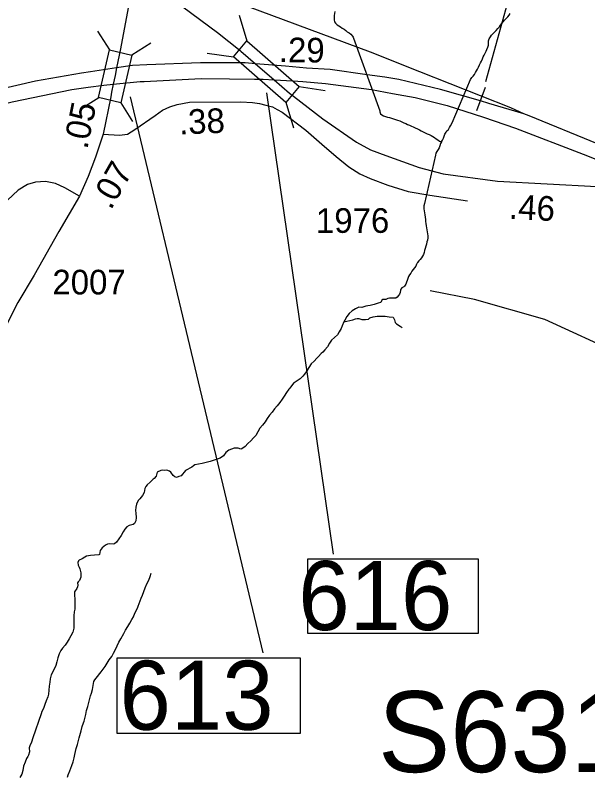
# Model space of a CAD drawing. Extents: x 1662474 to 1856135, y 779280 to 917889.
# Drawn here: x 1698609 to 1701511, y 852408 to 856260 of the extents above; entities that cross this region are included whole.
import ezdxf

# ---------------------------------------------------------------- set-up
doc = ezdxf.new("R2010")
doc.units = 0
for name, color, linetype in [('Exist Hydrographic Creek Single Shore', 7, 'Continuous'), ('Exist Hydrographic Misc Water Feature', 7, 'Continuous'), ('Exist Road Primary Interstate Divided Center Attributed', 7, 'Continuous'), ('Exist Road Primary Interstate Structure Ovrhead Sign CELL', 7, 'Continuous'), ('Exist Road Primary Interstate Structure Ovrhead Sign Number Label', 7, 'Continuous'), ('Exist Road Primary Interstate Structure Standard Bridge CELL', 7, 'Continuous'), ('Exist Road Primary Interstate Structure Standard Bridge Number Label', 7, 'Continuous'), ('Exist Road Primary US Service Attributed', 7, 'Continuous'), ('Exist Road Secondary Mileage Hundredths English Label', 7, 'Continuous'), ('Exist Road Secondary Mileage Tenths English Label', 7, 'Continuous'), ('Exist Road Secondary Structure Standard Bridge CELL', 7, 'Continuous'), ('Exist Road Secondary Structure Standard Bridge Number Label', 7, 'Continuous'), ('Exist Road Secondary Type 51 Attributed', 7, 'Continuous'), ('Exist Road Secondary Type 51 Number Label', 7, 'Continuous')]:
    doc.layers.add(name, color=color, linetype=linetype)

msp = doc.modelspace()

# ---------------------------------------------------------------- linework, layer by layer
at = {"layer": 'Exist Hydrographic Creek Single Shore'}
for points in [[(1700228.8, 856278.8), (1700226.1, 856257.6), (1700225.9, 856246.8), (1700225.6, 856236.6), (1700227.2, 856226.6), (1700232.5, 856219), (1700240, 856211.1), (1700248.5, 856205.6), (1700256.9, 856200.4), (1700266.6, 856194.6), (1700275.8, 856189.1), (1700283.6, 856182.8), (1700291.8, 856175.9), (1700300.6, 856169.9), (1700309.4, 856163.1), (1700318.5, 856153.6), (1700321.6, 856148.4), (1700322.5, 856143.9), (1700456.6, 855774.7), (1700457.6, 855770.2), (1700460.2, 855760.2), (1700466.2, 855754.2), (1700475.5, 855749.8), (1700485.1, 855745.5), (1700496, 855742.6), (1700505.4, 855741.1), (1700516.6, 855738.2), (1700526.4, 855734), (1700536.9, 855730.3), (1700546.6, 855726.9), (1700557.4, 855723.5), (1700568.4, 855719.6), (1700578.9, 855714.8), (1700588.4, 855710.6), (1700597.5, 855706.2), (1700607, 855702.2), (1700616.6, 855698), (1700626.1, 855693.8), (1700636.4, 855688.8), (1700647.4, 855683.9), (1700657.9, 855679.1), (1700667.1, 855673.9), (1700677.2, 855668.1), (1700687, 855663.1), (1700696.8, 855658.4), (1700706.1, 855654.2), (1700716.4, 855649.8), (1700725.1, 855644.2), (1700733.8, 855639.2), (1700742.6, 855632.9), (1700751, 855627.2), (1700759.8, 855621.9), (1700768.6, 855617.4)], [(1700768.6, 855617.4), (1700774.4, 855626.6), (1700778.9, 855636.1), (1700782.2, 855646.6), (1700787, 855656.6), (1700792.2, 855666.8), (1700797.2, 855672.8), (1700804.4, 855680.9), (1700810.4, 855689.6), (1700815.4, 855698.6), (1700823, 855714.1), (1700916.9, 855934.5), (1700923, 855943.1), (1700930.6, 855950.2), (1700936.1, 855958.9), (1700941.9, 855969.1), (1700946.6, 855977.6), (1700951.2, 855986.4), (1700957.1, 855996.9), (1700962.4, 856007.7), (1700967, 856017.7), (1700972.2, 856027.4), (1700976.8, 856037.9), (1700981.2, 856048.7), (1700985.4, 856057.3), (1700990.4, 856067), (1700995.6, 856077), (1700999.4, 856085.9), (1701004.6, 856097.2), (1701007.5, 856108.2), (1701008, 856119.2), (1701007.5, 856129.2), (1701010.9, 856140.5), (1701016.9, 856149.7), (1701023, 856157.8), (1701030, 856165.4), (1701038.8, 856174.4), (1701046.6, 856182.5), (1701055.2, 856191.7), (1701062.9, 856200.1), (1701068.9, 856208.8), (1701074.4, 856217.4), (1701081.2, 856226.6), (1701089.1, 856234.5), (1701097.5, 856243.1), (1701105.1, 856251.8), (1701111.6, 856259.7), (1701118.2, 856268.3)], [(1700768.6, 855617.4), (1700764.1, 855608.5), (1700761, 855598.3), (1700757.4, 855587.8), (1700751.6, 855578.1), (1700745.5, 855569.4), (1700741.4, 855560.5), (1700739, 855550.5), (1700688.9, 855326.9), (1700686.8, 855319.8), (1700683.4, 855305.9), (1700680.5, 855293.1), (1700679.6, 855284.4), (1700679.4, 855278.4), (1700681, 855268.4), (1700683.4, 855257.4), (1700684.9, 855246.9), (1700686, 855235.3), (1700687.5, 855224.1), (1700688.4, 855214.3), (1700689.6, 855203.6), (1700691.5, 855192.3), (1700693.2, 855182.1), (1700695.4, 855172.1), (1700697.2, 855162.1), (1700698.5, 855152.1), (1700699.4, 855141.1), (1700699.6, 855130.4), (1700698.2, 855119.1), (1700695.6, 855109.9), (1700693, 855099.1), (1700690.4, 855088.1), (1700687.2, 855077.3), (1700683.4, 855067.1), (1700680.8, 855057.1), (1700677.9, 855047.1), (1700673.6, 855038.2), (1700667.9, 855029.3), (1700661.9, 855021.7), (1700655, 855013.6), (1700647.9, 855005.9), (1700645, 854999.9), (1700643.1, 854996.8), (1700638.5, 854987.1), (1700632.1, 854978.4), (1700625.1, 854970.2), (1700619, 854961.3), (1700613.5, 854952.7), (1700607.2, 854943.5), (1700602.5, 854935.1), (1700598.6, 854924.9), (1700594.9, 854915.4), (1700591.2, 854905.4), (1700587.8, 854896), (1700582.2, 854886.5), (1700577.9, 854883.1), (1700568.6, 854877.9), (1700563.1, 854870.8), (1700561, 854865.2), (1700559.8, 854854), (1700556, 854844.6), (1700551.6, 854838.2), (1700544.5, 854830.6), (1700537.6, 854825.9), (1700527.5, 854824.3), (1700516.6, 854825.4), (1700506.1, 854825.9), (1700497.2, 854823.8), (1700487, 854818.6), (1700484.9, 854818), (1700477.2, 854818.6), (1700471.5, 854818.6), (1700466.5, 854815.7), (1700461.2, 854803.1), (1700447.9, 854799.1), (1700427.8, 854792.8), (1700407.5, 854787.6), (1700395.1, 854786.6), (1700385.5, 854785.2), (1700365.5, 854778.4), (1700350.5, 854779.2), (1700334.2, 854771.8), (1700317.2, 854760.3), (1700301.5, 854747.4), (1700290.1, 854731.9), (1700279.1, 854714.1), (1700274.8, 854704.4)], [(1700274.8, 854704.4), (1700266, 854685.2), (1700260.5, 854671.9), (1700250, 854653.8), (1700241.6, 854639.8), (1700227.2, 854625.4), (1700211.8, 854612.2), (1700201, 854596.5), (1700191.2, 854578.9), (1700178.6, 854562.4), (1700168.1, 854551.6), (1700160.2, 854544), (1700146.6, 854529.3), (1700138, 854520.9), (1700123.5, 854505.4), (1700108.6, 854491.6), (1700097, 854473.7), (1700086, 854456.6), (1700075, 854439.8), (1700067.1, 854429.9), (1700053.2, 854415.4), (1700028, 854399.7), (1700021.1, 854395.8), (1700008.2, 854380), (1699999.9, 854369.2), (1699996.2, 854364), (1699983.9, 854346.1), (1699972.4, 854328.8), (1699961.4, 854312.3), (1699949.5, 854296.2), (1699936.1, 854279.5), (1699923.2, 854263.5), (1699911, 854247.2), (1699897.9, 854231.7), (1699886.5, 854214.4), (1699874.8, 854197.9), (1699861.9, 854181.9), (1699848.8, 854166.1), (1699838.8, 854147.2), (1699828, 854129.6), (1699817, 854116.2), (1699802.2, 854102.1), (1699787.1, 854087.6), (1699773.6, 854073.2), (1699757.4, 854060.6), (1699752.1, 854059.3), (1699739, 854064), (1699718.6, 854064), (1699691, 854054.1), (1699675.8, 854042.5), (1699663.8, 854025.9), (1699647.1, 854013.9), (1699637.5, 854010.5), (1699617.5, 854004.2), (1699597.6, 853997.6), (1699577.1, 853991.6), (1699556.4, 853987.1), (1699537, 853983.7), (1699519.6, 853980.6), (1699511.5, 853975.8), (1699503.4, 853967.7), (1699471.1, 853950.6), (1699450.4, 853924.4), (1699438.2, 853920.2), (1699426.5, 853916.5), (1699417, 853919.1), (1699409.1, 853925.2), (1699396.8, 853942.2), (1699390, 853948.2), (1699377.6, 853952.2), (1699367.1, 853951.4), (1699356.4, 853952.4), (1699346.6, 853950.9), (1699327.5, 853943), (1699323.9, 853922), (1699312.9, 853910.5), (1699307.9, 853907.1), (1699293.4, 853892.4), (1699277.6, 853879.2), (1699271.1, 853870.9), (1699266.1, 853860.1), (1699261.9, 853840.1), (1699254, 853824.4), (1699240.1, 853807.9), (1699232, 853798.4), (1699223, 853780.6), (1699219.6, 853764.6), (1699218.6, 853748.8), (1699219.9, 853734.4), (1699221.8, 853713.4), (1699219.6, 853696.3), (1699213.4, 853683.4), (1699207, 853677.4), (1699186.6, 853672.2), (1699175.2, 853666.1), (1699164.5, 853654.3), (1699155.4, 853640.7), (1699145.1, 853621.8), (1699133.9, 853604.2), (1699121.5, 853588.2)], [(1700274.8, 854704.4), (1700319.6, 854715.9), (1700333, 854719.9), (1700341.4, 854722.5), (1700350.2, 854721.2), (1700365.2, 854716.4), (1700383.9, 854716.4), (1700398.6, 854719.1), (1700406.8, 854725.4), (1700423.2, 854730.6), (1700443.2, 854734.6), (1700464.5, 854734.6), (1700483.6, 854733.8), (1700503.9, 854730.9), (1700524.9, 854728.6), (1700530.6, 854714.6), (1700535, 854702), (1700540.9, 854694.9), (1700559.5, 854683.6), (1700569.8, 854676.3)], [(1699121.5, 853588.2), (1699112.6, 853580.1), (1699105.8, 853577.2), (1699086, 853579), (1699075.6, 853578.5), (1699065.6, 853572.4), (1699049.9, 853559.6), (1699039.1, 853545.4), (1699035.9, 853525.4), (1699031.8, 853523.6), (1699011, 853522.3), (1698990, 853521.2), (1698970.4, 853517.6), (1698960.9, 853512.6), (1698948.2, 853504.2), (1698932.8, 853497.4), (1698928.9, 853492.9), (1698926.5, 853484.2), (1698927.2, 853471.9), (1698933, 853460.6), (1698937, 853452.5), (1698941.8, 853432), (1698940.6, 853411.3), (1698934.6, 853392.9), (1698927.2, 853386.4), (1698924.9, 853382.2), (1698925.5, 853370.6), (1698924.9, 853361.4), (1698921, 853352.8), (1698910, 853335.7), (1698909.4, 853318.9), (1698910.5, 853299.8), (1698911.2, 853279), (1698910.2, 853247.8), (1698907.6, 853235.4), (1698905, 853215), (1698905.8, 853193.4), (1698906.5, 853172.4), (1698906, 853152), (1698900.8, 853131.8), (1698889.8, 853113.1), (1698882.6, 853098.7), (1698872.8, 853081.1), (1698861.4, 853065.9), (1698848.2, 853049.9), (1698839.4, 853039.1), (1698830.8, 853021.3), (1698824.1, 853002.1), (1698819.9, 852981.4), (1698814.8, 852962.2), (1698806.5, 852943.6), (1698791.4, 852915.2), (1698789.2, 852908.7), (1698786.4, 852895.8), (1698783.5, 852878.2), (1698781.1, 852857.2), (1698779.8, 852837.1), (1698777.4, 852817.1), (1698773.5, 852804), (1698764.9, 852784.1), (1698758, 852765.1), (1698752, 852745.4), (1698743.9, 852729.2), (1698739.4, 852718.4), (1698698.4, 852595.9), (1698690.5, 852574.1), (1698682.1, 852556.2), (1698679.8, 852545.5), (1698680.6, 852524.8), (1698675.9, 852508.8), (1698671.9, 852500.6), (1698666.4, 852491.1), (1698658.5, 852471.8), (1698650.4, 852451.8), (1698646.8, 852431.1), (1698641.5, 852412.4), (1698632.5, 852394.3)], [(1698873.8, 852396.9), (1698877.4, 852409), (1698886.1, 852428.1), (1698895, 852454.9), (1698902.1, 852474.9), (1698907.6, 852494), (1698911.2, 852511.6), (1698917.6, 852542.3), (1698923.6, 852562), (1698929.9, 852581.7), (1698933.4, 852596.4), (1698942.8, 852632.1), (1698947.8, 852652.8), (1698954.2, 852671.2), (1698957.8, 852680.4), (1698965.9, 852713.7), (1698970.6, 852734.7), (1698976.4, 852754.6), (1698982.4, 852774.9), (1698986.1, 852794.6), (1698990.2, 852808.2), (1698995.2, 852821.8), (1699000.2, 852841.2), (1699003.4, 852861.8), (1699007.1, 852881.7), (1699011.5, 852890.6), (1699024.9, 852906.1), (1699037.8, 852922.6), (1699044.1, 852930.8), (1699065.4, 852958.3), (1699074.2, 852974.6), (1699085.2, 852992.2), (1699097.9, 853008.9), (1699107, 853025.8), (1699116.2, 853044.6), (1699126.2, 853062.8), (1699134.6, 853080.6), (1699143.2, 853097.4), (1699158.8, 853124.2), (1699168, 853141.8), (1699178.8, 853160.6), (1699189, 853177.7), (1699199.1, 853195.3), (1699207.4, 853210), (1699215.5, 853228.6), (1699221, 853239.9), (1699229.6, 853258.6), (1699232, 853264.3), (1699247.5, 853304.5), (1699253, 853319.4), (1699259.8, 853337.8), (1699268, 853357.2), (1699275.5, 853377.2), (1699285.8, 853395), (1699292.9, 853414.2), (1699297.4, 853431)]]:
    msp.add_lwpolyline(points, dxfattribs=at)
at = {"layer": 'Exist Hydrographic Misc Water Feature'}
msp.add_lwpolyline([(1704730, 854646.2), (1704628, 854622), (1704445, 854632.2), (1703721.9, 854889.9), (1703554.9, 854873.6), (1703437.9, 854826.7), (1703280, 854843.1), (1702367, 854471.1), (1702117, 854449.9), (1701683.9, 854537.5), (1701293.9, 854716.1), (1700936.9, 854818.6), (1700711.9, 854862.5)], dxfattribs=at)
at = {"layer": 'Exist Road Primary Interstate Divided Center Attributed'}
for points in [[(1701186.3, 855760), (1701120.5, 855789.9), (1700658.7, 855973.5), (1700409.9, 856072.4), (1699660.1, 856352.5), (1699341.1, 856493.3), (1699228, 856543.3)], [(1699213.4, 856464.3), (1699241.5, 856448.2), (1699323, 856394.4), (1699412.5, 856335.3), (1699634.4, 856172.5), (1699749.1, 856080.8), (1699752.4, 856078.1), (1699827.2, 856013.5)], [(1699827.2, 856013.5), (1699774.5, 856017.9), (1699548.6, 856017.9), (1699275, 856007.4), (1699203.2, 856004.6), (1699122.5, 855992.3)], [(1699827.2, 856013.5), (1699871.7, 855973.8), (1699921.8, 855932)], [(1701186.3, 855760), (1701008.5, 855811.4), (1700967.5, 855824.8), (1700764.6, 855883.3), (1700552.9, 855934.4), (1700481.3, 855946.3), (1700392.5, 855958.2), (1700204.6, 855983.7), (1700084.6, 855992), (1699978.9, 856000.9), (1699827.2, 856013.5)], [(1699122.5, 855992.3), (1698989.8, 855972.1), (1698944.2, 855965.1), (1698711.6, 855925.3), (1698425.8, 855858.6), (1698146.8, 855778.9), (1697854.5, 855672.6), (1697593.2, 855550.5), (1697383.8, 855445.9), (1696950.6, 855236.6), (1696845.9, 855184.2), (1696522.3, 855027.2), (1696265.2, 854898.8), (1694007, 853791.3)], [(1699105.6, 855910.2), (1699242.5, 855922.8), (1699262.1, 855923.8), (1699551.5, 855939.5), (1699694.2, 855937.3), (1699821.5, 855935.5), (1699864.8, 855934.8), (1699921.8, 855932)], [(1699921.8, 855932), (1700016, 855927.4), (1700065.8, 855923), (1700182, 855912.7), (1700414.4, 855883.2), (1700520.5, 855862.7), (1700635.8, 855842.6), (1700798.1, 855802.1), (1700982.6, 855743.1), (1701144.9, 855687.8), (1701488, 855555), (1701775.7, 855440.7), (1702183.8, 855272.1)], [(1699921.8, 855932), (1699999.6, 855865.3), (1700018.9, 855848.9), (1700167.3, 855734.2), (1700339.3, 855616.3), (1700409.6, 855577.9), (1700487.7, 855548.8), (1700656.2, 855488.3), (1700777.7, 855456.2)], [(1694068.7, 853740.5), (1696095.4, 854727), (1696525.5, 854938.2), (1697112.2, 855231.6), (1697810.6, 855565.9), (1698206.5, 855709), (1698453.4, 855787.5), (1698593.8, 855820.2), (1698895.7, 855882.8), (1698977.9, 855894.5), (1699057, 855905.7), (1699105.6, 855910.2)], [(1704334.5, 854490.2), (1703620, 854782.7), (1702780.1, 855129.2), (1702441.2, 855260.6), (1702050.6, 855410.4), (1701863.1, 855483.3), (1701560.8, 855608.3), (1701213.8, 855748.9), (1701186.3, 855760)], [(1700777.7, 855456.2), (1701053.3, 855419.1), (1701556.7, 855391.4), (1701770.3, 855375), (1701796.8, 855372.9), (1702183.8, 855272.1)]]:
    msp.add_lwpolyline(points, dxfattribs=at)
at = {"layer": 'Exist Road Primary Interstate Structure Ovrhead Sign CELL'}
for p, q in [((1700994.3, 855924.2), (1701722.5, 858555.3)), ((1700948.6, 855776.9), (1700991.9, 855895.7))]:
    msp.add_line(p, q, dxfattribs=at)
at = {"layer": 'Exist Road Primary Interstate Structure Standard Bridge CELL'}
for p, q in [((1699743.8, 856259.4), (1699782.4, 856129.2)), ((1699581.6, 856068.1), (1699714.3, 856048.9)), ((1700047.5, 855897.5), (1700180.2, 855878.3)), ((1699981, 855819), (1700019.6, 855688.7))]:
    msp.add_line(p, q, dxfattribs=at)
msp.add_lwpolyline([(1699782.4, 856129.2), (1700047.8, 855897.8), (1699979.7, 855817.5), (1699714.3, 856048.9)], close=True, dxfattribs=at)
at = {"layer": 'Exist Road Primary Interstate Structure Standard Bridge Number Label'}
msp.add_lwpolyline([(1700957.3, 853502.5), (1700090.8, 853502.5), (1700090.8, 853126.8), (1700957.3, 853126.8)], close=True, dxfattribs=at)
at = {"layer": 'Exist Road Primary US Service Attributed'}
msp.add_lwpolyline([(1699053.8, 855656.9), (1699137.1, 855652.3), (1699177, 855656.5), (1699214.8, 855679.6), (1699317.7, 855750.9), (1699355.5, 855778.2), (1699393.2, 855795), (1699428.9, 855807.6), (1699491.9, 855818.1), (1699752.2, 855820.2), (1699811.1, 855817.4), (1699847.2, 855811.8), (1699879.7, 855804.4), (1699912.1, 855795.2), (1699937, 855780.9), (1699961.3, 855767.4), (1700081.3, 855676.5), (1700162.9, 855606.1), (1700235.2, 855543.1), (1700300.1, 855491.2), (1700355.7, 855456), (1700407.7, 855431.9), (1700496.7, 855398.6), (1700600.5, 855365.2), (1700709.9, 855346.7), (1700901.8, 855318.9)], dxfattribs=at)
at = {"layer": 'Exist Road Secondary Structure Standard Bridge CELL'}
for p, q in [((1699026.5, 856179.5), (1699086.6, 856083.6)), ((1699295.4, 856117.8), (1699199.5, 856057.7)), ((1699033.2, 855841.6), (1698937.3, 855781.5)), ((1699143.5, 855816.3), (1699203.6, 855720.4))]:
    msp.add_line(p, q, dxfattribs=at)
msp.add_lwpolyline([(1699199.5, 856057.7), (1699144, 855816.1), (1699031.2, 855842), (1699086.6, 856083.6)], close=True, dxfattribs=at)
at = {"layer": 'Exist Road Secondary Structure Standard Bridge Number Label'}
for p, q in [((1699882.2, 855866.7), (1700219.7, 853526.7)), ((1699192.1, 855846.4), (1699863.1, 853026.2))]:
    msp.add_line(p, q, dxfattribs=at)
msp.add_lwpolyline([(1699124.8, 853001.2), (1700053.8, 853001.2), (1700053.8, 852617.1), (1699124.8, 852617.1)], close=True, dxfattribs=at)
at = {"layer": 'Exist Road Secondary Type 51 Attributed'}
for points in [[(1699182.1, 856306.3), (1699140.6, 856081), (1699135.9, 856057.9), (1699122.5, 855992.3)], [(1699122.5, 855992.3), (1699114.8, 855953.7), (1699105.6, 855910.2)], [(1699105.6, 855910.2), (1699097.2, 855869), (1699092.5, 855845.9), (1699053.8, 855656.9)], [(1699053.8, 855656.9), (1699016, 855540.8), (1698979.1, 855442.4), (1698935.2, 855341.8)], [(1698935.2, 855341.8), (1698860, 855384.3), (1698812.4, 855406.1), (1698762.8, 855416), (1698711.3, 855414), (1698671.7, 855402.1), (1698624.1, 855372.4), (1698515.1, 855273.3), (1698370.4, 855146.5)], [(1698935.2, 855341.8), (1698829.1, 855163.1), (1698704.1, 854941.1), (1698622.2, 854802.8), (1698566.8, 854692.7), (1698509.9, 854551.7), (1698460, 854405.9), (1698410.2, 854270.8), (1698384.1, 854176.6), (1698369.8, 854131.3)]]:
    msp.add_lwpolyline(points, dxfattribs=at)

# ---------------------------------------------------------------- texts
at = {"layer": 'Exist Road Primary Interstate Structure Ovrhead Sign Number Label'}
msp.add_text('S631', height=410.1, dxfattribs=at).set_placement((1700447.6, 852422.2))
at = {"layer": 'Exist Road Primary Interstate Structure Standard Bridge Number Label'}
msp.add_text('616', height=350, dxfattribs=at).set_placement((1700043.4, 853142.4))
at = {"layer": 'Exist Road Secondary Mileage Hundredths English Label'}
for s, rotation, p in [('.05', 78.434, (1698973.6, 855576.5)), ('.46', 356.8509, (1701109.1, 855228.2))]:
    msp.add_text(s, height=125, rotation=rotation, dxfattribs=at).set_placement(p)
at = {"layer": 'Exist Road Secondary Mileage Tenths English Label'}
for s, rotation, p in [('.29', 359.421, (1699944.4, 856022)), ('.38', 2.2678, (1699441.1, 855654.9)), ('.07', 60.3617, (1699093.4, 855268.3))]:
    msp.add_text(s, height=125, rotation=rotation, dxfattribs=at).set_placement(p)
at = {"layer": 'Exist Road Secondary Structure Standard Bridge Number Label'}
msp.add_text('613', height=350, dxfattribs=at).set_placement((1699137.3, 852636.9))
at = {"layer": 'Exist Road Secondary Type 51 Number Label'}
for s, p in [('1976', (1700132.9, 855156.3)), ('2007', (1698797.1, 854844))]:
    msp.add_text(s, height=125, dxfattribs=at).set_placement(p)

doc.saveas('drawing.dxf')
